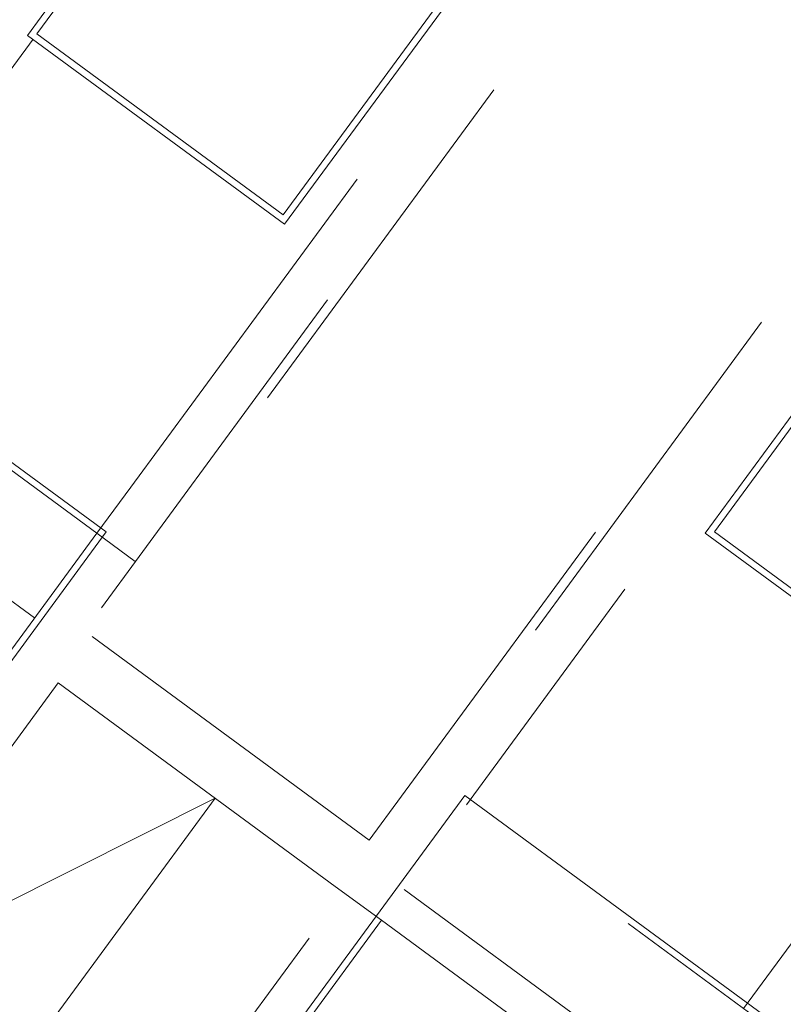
# Model space of a CAD drawing. Header units: metres. Extents: x 135583 to 135939, y 457896 to 458258.
# Tile 263 of 599: x 135787.5 to 135791.49, y 457931.47 to 457936.62. Entities that reach past the tile are written whole.
import ezdxf

# ---------------------------------------------------------------- set-up
doc = ezdxf.new("R2010")
doc.units = ezdxf.units.M
doc.linetypes.add('Hidden', pattern=[4, 2, -2])
doc.layers.add('NIEUWE INSTALLATIE', color=250, linetype='Continuous', lineweight=0)

msp = doc.modelspace()

# ---------------------------------------------------------------- linework, layer by layer
at = {"layer": 'NIEUWE INSTALLATIE', "linetype": 'Hidden'}
for p, q in [((135793.8458, 457941.6056), (135786.2969, 457931.3305)), ((135787.9013, 457933.9365), (135778.9962, 457940.4789)), ((135787.8281, 457930.2056), (135795.377, 457940.4806)), ((135795.4008, 457940.0908), (135789.8354, 457932.5155)), ((135795.4008, 457940.0908), (135789.8354, 457932.5155)), ((135788.8768, 457935.602), (135792.1332, 457940.0346)), ((135788.0789, 457934.1783), (135792.2086, 457939.7993)), ((135788.0789, 457934.1783), (135792.2086, 457939.7993)), ((135787.5873, 457936.5494), (135789.8146, 457939.5809)), ((135792.3467, 457939.4807), (135787.8766, 457933.3962)), ((135792.3467, 457939.4807), (135787.8766, 457933.3962)), ((135792.3467, 457939.4807), (135787.8766, 457933.3962)), ((135792.3467, 457939.4807), (135787.8766, 457933.3962)), ((135789.1465, 457938.6711), (135787.5679, 457936.5223)), ((135789.1465, 457938.6711), (135787.5679, 457936.5223)), ((135791.1332, 457933.9443), (135794.4488, 457938.4572)), ((135789.3272, 457932.3305), (135793.7973, 457938.4149)), ((135789.3272, 457932.3305), (135793.7973, 457938.4149)), ((135789.3272, 457932.3305), (135793.7973, 457938.4149)), ((135789.3272, 457932.3305), (135793.7973, 457938.4149)), ((135787.5873, 457936.5494), (135788.8768, 457935.602)), ((135787.5679, 457936.5223), (135786.6286, 457935.2438)), ((135787.5679, 457936.5223), (135786.6286, 457935.2438)), ((135786.1253, 457934.5588), (135787.5756, 457933.4932)), ((135786.1253, 457934.5588), (135787.5756, 457933.4932)), ((135787.9013, 457933.9365), (135788.0789, 457934.1783)), ((135787.9013, 457933.9365), (135788.0789, 457934.1783)), ((135787.3743, 457933.2192), (135787.9013, 457933.9365)), ((135787.9013, 457933.9365), (135788.1028, 457933.7885)), ((135788.1028, 457933.7885), (135787.9013, 457933.9365)), ((135787.9013, 457933.9365), (135788.1028, 457933.7885)), ((135788.1028, 457933.7885), (135787.9013, 457933.9365)), ((135791.1332, 457933.9443), (135792.4227, 457932.9969)), ((135787.8766, 457933.3962), (135789.3272, 457932.3305)), ((135787.8766, 457933.3962), (135789.3272, 457932.3305)), ((135787.8766, 457933.3962), (135789.3272, 457932.3305)), ((135787.8766, 457933.3962), (135789.3272, 457932.3305)), ((135787.699, 457933.1545), (135786.5148, 457931.5427)), ((135787.699, 457933.1545), (135786.5148, 457931.5427)), ((135789.1496, 457932.0887), (135787.699, 457933.1545)), ((135789.1496, 457932.0887), (135787.699, 457933.1545)), ((135791.2857, 457931.45), (135792.4027, 457932.9703)), ((135791.2857, 457931.45), (135792.4027, 457932.9703)), ((135788.5209, 457932.5506), (135786.5148, 457931.5427)), ((135788.5209, 457932.5506), (135786.5148, 457931.5427)), ((135787.3368, 457930.9388), (135788.5209, 457932.5506)), ((135787.3368, 457930.9388), (135788.5209, 457932.5506)), ((135788.2072, 457930.2993), (135789.8354, 457932.5155)), ((135798.7404, 457925.9731), (135789.8354, 457932.5155)), ((135789.1496, 457932.0887), (135789.3914, 457931.9111)), ((135789.1496, 457932.0887), (135789.3914, 457931.9111)), ((135789.5098, 457932.0723), (135790.9601, 457931.0067)), ((135789.5098, 457932.0723), (135790.9601, 457931.0067)), ((135790.8417, 457930.8456), (135789.3913, 457931.9111)), ((135790.8417, 457930.8456), (135789.3913, 457931.9111))]:
    msp.add_line(p, q, dxfattribs=at)
at = {"layer": 'NIEUWE INSTALLATIE'}
for p, q in [((135787.9502, 457933.944), (135778.9887, 457940.5278)), ((135788.8842, 457935.5531), (135792.1614, 457940.0138)), ((135789.6461, 457939.4107), (135787.5384, 457936.5419)), ((135794.4413, 457938.5061), (135791.0843, 457933.9368)), ((135787.5384, 457936.5419), (135788.8842, 457935.5531)), ((135786.9407, 457932.5699), (135787.9502, 457933.944)), ((135791.0843, 457933.9368), (135792.4301, 457932.948)), ((135789.8279, 457932.5644), (135788.1583, 457930.2918)), ((135798.7894, 457925.9806), (135789.8279, 457932.5644))]:
    msp.add_line(p, q, dxfattribs=at)

doc.saveas('drawing.dxf')
